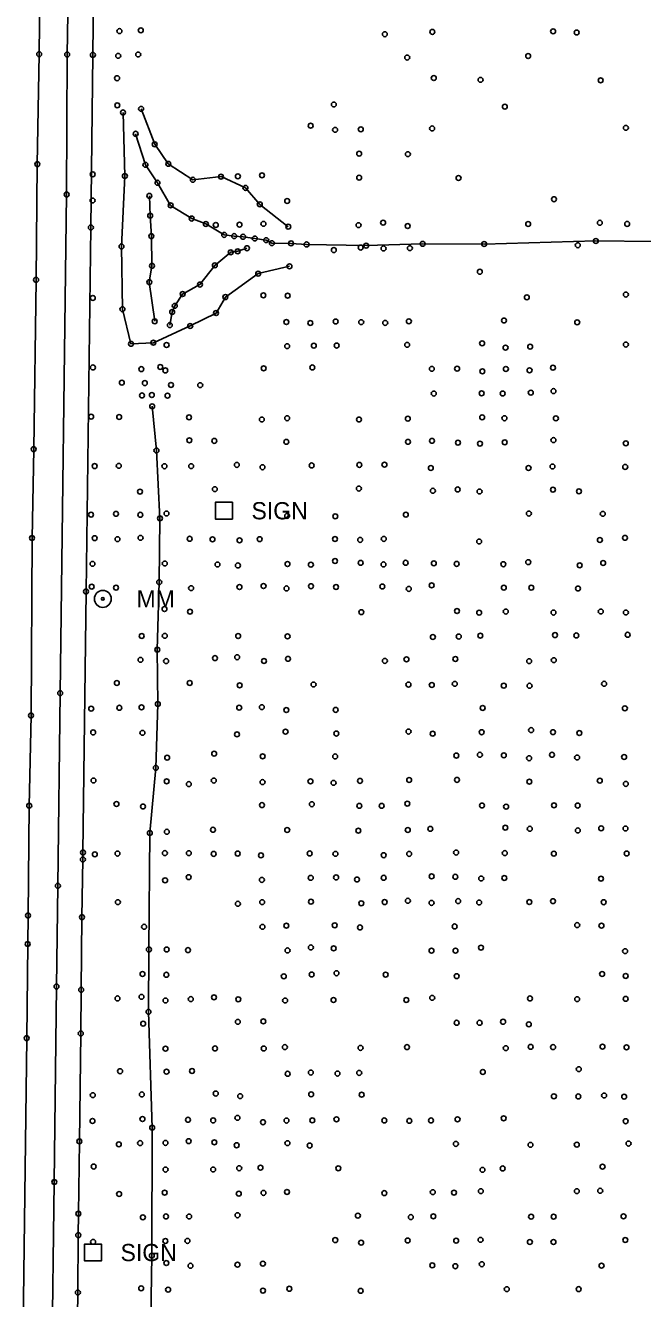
# Model space of a CAD drawing. Extents: x 20503438 to 20508873, y 7964251 to 7984667.
# Drawn here: x 20506709 to 20506960, y 7969992 to 7970510 of the extents above; entities that cross this region are included whole.
import ezdxf

# ---------------------------------------------------------------- set-up
doc = ezdxf.new("R2010")
doc.units = 0
for name, color, linetype in [('SurBreakLine', 7, 'Continuous'), ('SurDrainageArrowDown', 7, 'Continuous'), ('SurDrainageArrowUp', 7, 'Continuous'), ('SurEdgeRoadPaved', 7, 'Continuous'), ('SurEdgeShoulderPaved', 7, 'Continuous'), ('SurRoadPoints', 7, 'Continuous'), ('SurSurveyPoints', 7, 'Continuous')]:
    doc.layers.add(name, color=color, linetype=linetype)

msp = doc.modelspace()

# ---------------------------------------------------------------- linework, layer by layer
at = {"layer": 'SurBreakLine'}
for points in [[(20506714.98, 7970498.15), (20506715.31, 7970523.15), (20506715.64, 7970548.14), (20506716.17, 7970573.14), (20506716.2, 7970609.97)], [(20506714.98, 7970498.15), (20506714.24, 7970453.47), (20506713.73, 7970406.42), (20506712.77, 7970337.53), (20506712.08, 7970301.42), (20506711.69, 7970229.25), (20506710.95, 7970192.57), (20506710.46, 7970147.96), (20506710.33, 7970136.35), (20506709.91, 7970098.07), (20506708.39, 7969970.62), (20506707.35, 7969904.46), (20506707.14, 7969881.95), (20506706.82, 7969853.23), (20506705.96, 7969797.26), (20506705.7, 7969764.53), (20506704.65, 7969688.54), (20506703.57, 7969620.47), (20506703, 7969569.39), (20506702.67, 7969544.36), (20506702.16, 7969499.5), (20506701.8, 7969471.4)], [(20506816.23, 7970428.01), (20506804.65, 7970437.1), (20506798.83, 7970443.78), (20506788.9, 7970448.37), (20506777.45, 7970447.1), (20506767.46, 7970453.59), (20506761.95, 7970461.51), (20506756.42, 7970475.93)], [(20506749.07, 7970474.48), (20506749.83, 7970448.62), (20506748.44, 7970419.98), (20506748.84, 7970394.46), (20506752.29, 7970380.37), (20506761.4, 7970380.85), (20506776.38, 7970387.64), (20506786.88, 7970392.9), (20506790.67, 7970399.4), (20506803.98, 7970408.92), (20506816.71, 7970411.92)], [(20506761.95, 7970389.55), (20506759.75, 7970405.43), (20506760.84, 7970412.08), (20506760.59, 7970424.19), (20506760.1, 7970432.49), (20506759.78, 7970440.53)]]:
    msp.add_lwpolyline(points, dxfattribs=at)
at = {"layer": 'SurDrainageArrowDown'}
msp.add_lwpolyline([(20506754.2, 7970465.8), (20506758.18, 7970453.16), (20506763.09, 7970445.87), (20506768.42, 7970436.68), (20506776.97, 7970431.32), (20506782.75, 7970429.12), (20506790.19, 7970424.68), (20506794.25, 7970424.2), (20506797.86, 7970423.92), (20506802.62, 7970423.22), (20506807.28, 7970422.55), (20506809.57, 7970421.32), (20506817.36, 7970421.23), (20506823.68, 7970420.81), (20506847.89, 7970420.31), (20506870.84, 7970421.05), (20506895.86, 7970420.97), (20506941.26, 7970422.2), (20506964.34, 7970421.95)], dxfattribs=at)
at = {"layer": 'SurDrainageArrowUp'}
for points in [[(20506799.45, 7970419.25), (20506795.67, 7970418), (20506792.82, 7970417.6), (20506786.37, 7970412.28), (20506780.33, 7970404.49), (20506773.3, 7970400.63), (20506770.11, 7970395.84), (20506769.04, 7970393.31), (20506768.09, 7970388)], [(20506761.71, 7969814.33), (20506762.15, 7969819.58), (20506762.7, 7969831.4), (20506762.26, 7969847.25), (20506762.2, 7969864.6), (20506761.02, 7969883.14), (20506761.89, 7969932.29), (20506759.98, 7969958.51), (20506760.78, 7970009.63), (20506760.9, 7970061.64), (20506759.44, 7970108.75), (20506759.6, 7970134.07), (20506759.96, 7970181.5), (20506762.42, 7970207.94), (20506763.22, 7970233.93), (20506762.99, 7970256.04), (20506763.79, 7970283.46), (20506764.08, 7970309.42), (20506762.66, 7970337.02), (20506760.9, 7970354.97)]]:
    msp.add_lwpolyline(points, dxfattribs=at)
at = {"layer": 'SurEdgeRoadPaved'}
for points in [[(20506726.38, 7970498), (20506726.71, 7970523), (20506727.04, 7970547.99), (20506727.17, 7970572.99), (20506728.28, 7970614.49)], [(20506714.74, 7969560.48), (20506714.85, 7969570.39), (20506715.33, 7969605.88), (20506715.81, 7969638.76), (20506716.28, 7969675.96), (20506717.2, 7969756.94), (20506719.24, 7969896.39), (20506719.85, 7969929.2), (20506720.11, 7969965.27), (20506721.13, 7970039.55), (20506722.02, 7970119.02), (20506722.6, 7970160.01), (20506723.54, 7970238.37), (20506726.14, 7970441.14), (20506726.38, 7970498)]]:
    msp.add_lwpolyline(points, dxfattribs=at)
at = {"layer": 'SurEdgeShoulderPaved'}
for points in [[(20506736.83, 7970497.86), (20506737.1, 7970522.86), (20506737.39, 7970547.85), (20506737.72, 7970572.85), (20506738.37, 7970630.83)], [(20506724.86, 7969560.35), (20506725.37, 7969605.39), (20506725.83, 7969637.07), (20506726.56, 7969678.57), (20506726.78, 7969709.27), (20506727.39, 7969748.8), (20506727.68, 7969777.44), (20506728.18, 7969817.55), (20506728.65, 7969849.96), (20506728.99, 7969872.97), (20506729.53, 7969910.56), (20506729.92, 7969937.04), (20506730.73, 7969994.63), (20506730.88, 7970017.95), (20506730.93, 7970026.7), (20506731.34, 7970056.08), (20506731.9, 7970099.97), (20506732.05, 7970117.72), (20506732.39, 7970147.22), (20506732.77, 7970170.72), (20506732.8, 7970173.52), (20506734.03, 7970279.66), (20506736.01, 7970427.72), (20506736.83, 7970497.86)]]:
    msp.add_lwpolyline(points, dxfattribs=at)
at = {"layer": 'SurRoadPoints'}
for points in [[(20506790.07, 7970309.1), (20506790.07, 7970309.1), (20506793.5, 7970309.1), (20506793.5, 7970315.95), (20506786.64, 7970315.95), (20506786.64, 7970309.1), (20506790.07, 7970309.1)], [(20506736.86, 7970007.46), (20506736.86, 7970007.46), (20506740.29, 7970007.46), (20506740.29, 7970014.31), (20506733.43, 7970014.31), (20506733.43, 7970007.46), (20506736.86, 7970007.46)]]:
    msp.add_lwpolyline(points, dxfattribs=at)
for radius in [3.43, 0.571]:
    msp.add_circle((20506740.85, 7970276.66), radius, dxfattribs=at)
at = {"layer": 'SurSurveyPoints'}
for centre in [(20506747.62, 7970507.55), (20506756.28, 7970507.85), (20506855.49, 7970506.28), (20506874.8, 7970507.23), (20506923.87, 7970507.47), (20506933.45, 7970506.97), (20506714.98, 7970498.15), (20506726.38, 7970498), (20506736.83, 7970497.86), (20506747.12, 7970497.48), (20506755.25, 7970498.05), (20506864.59, 7970496.79), (20506913.73, 7970497.4), (20506746.65, 7970488.39), (20506875.36, 7970488.46), (20506894.38, 7970487.74), (20506943.18, 7970487.54), (20506746.74, 7970477.35), (20506749.07, 7970474.48), (20506756.42, 7970475.93), (20506834.76, 7970477.71), (20506904.25, 7970476.83), (20506825.33, 7970469.07), (20506754.2, 7970465.8), (20506835.27, 7970467.39), (20506845.69, 7970467.62), (20506874.68, 7970467.98), (20506953.44, 7970468.22), (20506761.95, 7970461.51), (20506714.24, 7970453.47), (20506758.18, 7970453.16), (20506767.46, 7970453.59), (20506845.04, 7970457.69), (20506864.84, 7970457.5), (20506736.76, 7970449.3), (20506749.83, 7970448.62), (20506788.9, 7970448.37), (20506795.75, 7970448.49), (20506805.57, 7970448.91), (20506845.03, 7970447.97), (20506763.09, 7970445.87), (20506777.45, 7970447.1), (20506798.83, 7970443.78), (20506885.44, 7970447.8), (20506726.14, 7970441.14), (20506736.7, 7970438.66), (20506759.78, 7970440.53), (20506815.79, 7970438.48), (20506924.22, 7970439.19), (20506760.1, 7970432.49), (20506768.42, 7970436.68), (20506804.65, 7970437.1), (20506736.01, 7970427.72), (20506776.97, 7970431.32), (20506782.75, 7970429.12), (20506786.77, 7970428.73), (20506796.4, 7970428.82), (20506806.13, 7970429.19), (20506816.23, 7970428.01), (20506844.79, 7970428.65), (20506854.78, 7970429.67), (20506864.77, 7970428.28), (20506913.73, 7970429.12), (20506942.87, 7970429.62), (20506953.98, 7970429.14), (20506760.59, 7970424.19), (20506790.19, 7970424.68), (20506794.25, 7970424.2), (20506797.86, 7970423.92), (20506802.62, 7970423.22), (20506807.28, 7970422.55), (20506941.26, 7970422.2), (20506748.44, 7970419.98), (20506792.82, 7970417.6), (20506795.67, 7970418), (20506799.45, 7970419.25), (20506809.57, 7970421.32), (20506817.36, 7970421.23), (20506823.68, 7970420.81), (20506834.75, 7970418.51), (20506845.67, 7970419.52), (20506847.89, 7970420.31), (20506854.96, 7970419.18), (20506865.67, 7970419.27), (20506870.84, 7970421.05), (20506895.86, 7970420.97), (20506933.89, 7970420.48), (20506760.84, 7970412.08), (20506786.37, 7970412.28), (20506816.71, 7970411.92), (20506803.98, 7970408.92), (20506894.07, 7970409.7), (20506713.73, 7970406.42), (20506759.75, 7970405.43), (20506780.33, 7970404.49), (20506736.77, 7970399.04), (20506773.3, 7970400.63), (20506790.67, 7970399.4), (20506806.12, 7970400.1), (20506815.97, 7970399.98), (20506913.2, 7970399.29), (20506953.46, 7970400.42), (20506748.84, 7970394.46), (20506769.04, 7970393.31), (20506770.11, 7970395.84), (20506786.88, 7970392.9), (20506761.95, 7970389.55), (20506768.09, 7970388), (20506776.38, 7970387.64), (20506815.45, 7970389.24), (20506825.19, 7970388.86), (20506835.51, 7970389.45), (20506845.89, 7970389.18), (20506855.63, 7970388.9), (20506865.26, 7970389.56), (20506903.91, 7970389.86), (20506933.68, 7970389.13), (20506761.4, 7970380.85), (20506895, 7970380.6), (20506752.29, 7970380.37), (20506766.78, 7970379.92), (20506815.79, 7970379.45), (20506826.61, 7970379.64), (20506835.89, 7970379.67), (20506864.56, 7970379.98), (20506904.54, 7970378.85), (20506914.55, 7970379.22), (20506953.44, 7970380.09), (20506736.84, 7970370.78), (20506764.21, 7970370.98), (20506806.23, 7970370.43), (20506826.01, 7970370.79), (20506874.57, 7970370.21), (20506884.84, 7970370.29), (20506923.8, 7970370.67), (20506756.5, 7970370.12), (20506766.28, 7970369.58), (20506895.12, 7970369.2), (20506904.69, 7970370.17), (20506914.3, 7970369.63), (20506748.58, 7970364.6), (20506757.92, 7970364.43), (20506768.56, 7970363.67), (20506780.46, 7970363.57), (20506875.37, 7970360.15), (20506894.81, 7970360.25), (20506903.39, 7970360.18), (20506914.79, 7970360.55), (20506924.02, 7970361.16), (20506756.78, 7970359.4), (20506760.77, 7970359.56), (20506760.9, 7970354.97), (20506767.14, 7970359.33), (20506736.11, 7970350.76), (20506747.49, 7970350.63), (20506775.91, 7970350.51), (20506805.5, 7970349.61), (20506815.79, 7970350.14), (20506844.97, 7970349.62), (20506864.82, 7970349.93), (20506895.02, 7970350.52), (20506904.08, 7970350.13), (20506925, 7970350.07), (20506776.03, 7970341.17), (20506786.16, 7970340.92), (20506815.45, 7970340.52), (20506864.91, 7970340.52), (20506874.63, 7970340.95), (20506885.19, 7970340.18), (20506894.13, 7970339.81), (20506904.2, 7970340.33), (20506924, 7970341.25), (20506953.39, 7970339.93), (20506712.77, 7970337.53), (20506762.66, 7970337.02), (20506737.54, 7970330.68), (20506747.33, 7970330.79), (20506765.89, 7970330.62), (20506776.77, 7970330.64), (20506795.31, 7970331.15), (20506805.77, 7970330.21), (20506825.72, 7970330.93), (20506845.13, 7970331.16), (20506855.32, 7970331.24), (20506874.18, 7970329.88), (20506913.9, 7970329.89), (20506923.61, 7970330.49), (20506953.18, 7970330.33), (20506755.98, 7970320.29), (20506786.37, 7970321.3), (20506844.94, 7970321.53), (20506875.02, 7970320.63), (20506885.08, 7970321.17), (20506893.98, 7970320.35), (20506923.8, 7970321.1), (20506934.37, 7970320.41), (20506736.08, 7970310.91), (20506746.22, 7970311.27), (20506756.09, 7970310.88), (20506764.08, 7970309.42), (20506766.74, 7970311.38), (20506815.77, 7970310.41), (20506835.34, 7970310.25), (20506864.02, 7970310.92), (20506914.03, 7970311.36), (20506944.04, 7970311.25), (20506712.08, 7970301.42), (20506737.53, 7970301.37), (20506746.82, 7970300.96), (20506756.2, 7970301.49), (20506776.15, 7970301.13), (20506785.43, 7970300.89), (20506796.44, 7970300.47), (20506804.59, 7970300.95), (20506835.22, 7970301.02), (20506845.44, 7970300.66), (20506855.04, 7970301.06), (20506893.81, 7970300), (20506942.89, 7970300.63), (20506953.07, 7970301.5), (20506736.68, 7970290.92), (20506766.04, 7970291.06), (20506787.46, 7970290.67), (20506795.77, 7970290.27), (20506815.93, 7970290.84), (20506825.43, 7970290.56), (20506835.24, 7970292.07), (20506845.68, 7970291.33), (20506854.93, 7970290.68), (20506863.92, 7970291.35), (20506875.4, 7970291.12), (20506884.66, 7970290.89), (20506903.66, 7970290.76), (20506913.77, 7970291.59), (20506934.66, 7970290.33), (20506944.2, 7970291.27), (20506763.79, 7970283.46), (20506734.03, 7970279.66), (20506736.33, 7970281.64), (20506746.24, 7970281.25), (20506776.74, 7970281.02), (20506796.38, 7970281.48), (20506806.2, 7970281.89), (20506815.5, 7970280.92), (20506825.48, 7970281.82), (20506835.65, 7970281.5), (20506854.44, 7970281.71), (20506865.21, 7970280.74), (20506874.5, 7970282.16), (20506903.83, 7970281.22), (20506914.99, 7970281.22), (20506933.97, 7970280.88), (20506765.94, 7970272.54), (20506776.3, 7970271.46), (20506845.94, 7970271.27), (20506884.82, 7970271.73), (20506893.81, 7970271.05), (20506904.63, 7970271.52), (20506924.02, 7970271.1), (20506943.24, 7970271.55), (20506953.44, 7970271.14), (20506756.67, 7970261.59), (20506766.03, 7970261.64), (20506795.87, 7970261.56), (20506894.3, 7970261.7), (20506924.66, 7970261.96), (20506933.3, 7970261.81), (20506954.15, 7970262.09), (20506815.95, 7970261.42), (20506875.01, 7970261.16), (20506885.51, 7970261.34), (20506756.16, 7970251.89), (20506762.99, 7970256.04), (20506766.57, 7970251.37), (20506786.45, 7970252.59), (20506795.47, 7970252.95), (20506806.36, 7970251.43), (20506816.12, 7970252.3), (20506855.51, 7970251.45), (20506864.25, 7970252.09), (20506884.15, 7970252.24), (20506914.12, 7970251.35), (20506924.13, 7970251.75), (20506746.56, 7970242.48), (20506776.18, 7970242.49), (20506796.47, 7970241.53), (20506826.52, 7970241.85), (20506865.06, 7970241.82), (20506874.55, 7970241.65), (20506883.89, 7970242.14), (20506903.8, 7970241.4), (20506914.3, 7970241.35), (20506944.59, 7970242.15), (20506723.54, 7970238.37), (20506736.16, 7970232.02), (20506747.58, 7970232.39), (20506756.58, 7970232.58), (20506763.22, 7970233.93), (20506796.29, 7970232.45), (20506805.49, 7970232.65), (20506815.44, 7970231.47), (20506835.51, 7970231.53), (20506895.25, 7970232.33), (20506953.05, 7970232.19), (20506711.69, 7970229.25), (20506736.95, 7970222.38), (20506756.97, 7970222.19), (20506795.41, 7970221.57), (20506815.13, 7970222.67), (20506835.78, 7970221.91), (20506865.12, 7970222.71), (20506874.93, 7970221.84), (20506894.83, 7970222.46), (20506914.93, 7970223.32), (20506923.84, 7970222.48), (20506934.51, 7970222.12), (20506767.02, 7970212.1), (20506786.1, 7970213.72), (20506805.82, 7970212.66), (20506835.28, 7970212.62), (20506884.54, 7970212.95), (20506894.12, 7970213.29), (20506903.84, 7970213.03), (20506914.11, 7970211.87), (20506923.41, 7970213.28), (20506933.62, 7970212.16), (20506952.72, 7970212.37), (20506762.42, 7970207.94), (20506737.06, 7970202.83), (20506766.8, 7970202.5), (20506775.81, 7970201.36), (20506785.96, 7970202.8), (20506805.79, 7970202.17), (20506825.23, 7970202.47), (20506834.65, 7970201.88), (20506845.37, 7970202.67), (20506865.38, 7970203.02), (20506884.8, 7970203.07), (20506914.21, 7970202.36), (20506942.83, 7970202.74), (20506953.41, 7970201.43), (20506710.95, 7970192.57), (20506746.4, 7970193.26), (20506757.17, 7970192.26), (20506805.53, 7970192.83), (20506825.81, 7970193.17), (20506845.11, 7970192.51), (20506854.21, 7970192.52), (20506864.61, 7970193.43), (20506894.98, 7970192.67), (20506904.77, 7970192.21), (20506924.23, 7970192.72), (20506933.86, 7970192.64), (20506759.96, 7970181.5), (20506766.88, 7970181.97), (20506785.62, 7970182.79), (20506815.8, 7970182.69), (20506844.72, 7970182.41), (20506864.79, 7970182.7), (20506873.99, 7970183.16), (20506904.44, 7970183.65), (20506914.39, 7970183.2), (20506933.92, 7970182.52), (20506943.41, 7970183.4), (20506953.29, 7970183.29), (20506732.8, 7970173.52), (20506884.43, 7970173.51), (20506732.77, 7970170.72), (20506737.6, 7970172.81), (20506746.81, 7970173.11), (20506766.08, 7970173.3), (20506775.82, 7970173.29), (20506785.93, 7970172.98), (20506795.67, 7970173.1), (20506805.13, 7970172.37), (20506824.95, 7970173.16), (20506835.4, 7970173.02), (20506855.02, 7970172.44), (20506865.36, 7970172.98), (20506904.22, 7970173.31), (20506924.17, 7970173.09), (20506953.74, 7970173.15), (20506775.73, 7970163.53), (20506825.36, 7970163.25), (20506835.68, 7970163.42), (20506855.02, 7970163.28), (20506874.49, 7970163.83), (20506884.11, 7970163.68), (20506904.04, 7970163.19), (20506722.6, 7970160.01), (20506766.16, 7970162.25), (20506805.51, 7970162.41), (20506844.18, 7970162.56), (20506894.65, 7970162.98), (20506943.33, 7970162.91), (20506746.99, 7970153.36), (20506805.61, 7970153.34), (20506825.45, 7970153.53), (20506845.9, 7970152.9), (20506855.39, 7970153.39), (20506864.85, 7970153.93), (20506874.46, 7970153.06), (20506885.29, 7970153.79), (20506893.81, 7970153.22), (20506914.2, 7970153.4), (20506923.84, 7970153.75), (20506944.42, 7970153.32), (20506710.46, 7970147.96), (20506795.75, 7970152.71), (20506732.39, 7970147.22), (20506757.64, 7970143.34), (20506805.72, 7970143.31), (20506815.46, 7970143.78), (20506835.11, 7970143.95), (20506845.36, 7970143.08), (20506883.84, 7970143.49), (20506933.67, 7970144.02), (20506943.51, 7970143.78), (20506710.33, 7970136.35), (20506759.6, 7970134.07), (20506766.82, 7970134.1), (20506775.48, 7970133.87), (20506815.94, 7970133.73), (20506825.43, 7970134.94), (20506834.68, 7970134.56), (20506874.45, 7970133.63), (20506884.19, 7970133.65), (20506894.57, 7970134.87), (20506953.13, 7970133.44), (20506756.99, 7970124.14), (20506766.69, 7970123.83), (20506814.39, 7970123.21), (20506825.74, 7970123.94), (20506835.82, 7970124.45), (20506855.79, 7970123.89), (20506884.69, 7970123.27), (20506943.78, 7970124.14), (20506953.37, 7970123.35), (20506722.02, 7970119.02), (20506732.05, 7970117.72), (20506746.83, 7970114.21), (20506756.58, 7970114.87), (20506766.33, 7970113.36), (20506776.6, 7970113.93), (20506786.03, 7970114.67), (20506795.91, 7970113.86), (20506814.95, 7970113.35), (20506834.61, 7970113.57), (20506864.19, 7970113.57), (20506874.74, 7970114.45), (20506914.45, 7970114.2), (20506933.64, 7970113.91), (20506953.34, 7970114.05), (20506759.44, 7970108.75), (20506757.25, 7970103.96), (20506795.72, 7970104.7), (20506806.1, 7970104.87), (20506884.65, 7970104.32), (20506893.99, 7970104.32), (20506903.53, 7970104.73), (20506914.01, 7970103.7), (20506709.91, 7970098.07), (20506731.9, 7970099.97), (20506766.31, 7970093.77), (20506786.47, 7970093.88), (20506806.26, 7970093.85), (20506814.86, 7970094.42), (20506845.61, 7970094.1), (20506864.47, 7970094.42), (20506904.63, 7970093.99), (20506914.75, 7970094.52), (20506923.85, 7970094.41), (20506943.94, 7970094.59), (20506953.7, 7970094.31), (20506747.87, 7970084.6), (20506766.76, 7970084.4), (20506777.13, 7970084.71), (20506815.96, 7970083.57), (20506825.39, 7970084.05), (20506836.25, 7970083.65), (20506845.08, 7970083.93), (20506895.31, 7970084.31), (20506934.3, 7970085.43), (20506756.71, 7970075.18), (20506786.75, 7970075.53), (20506825.55, 7970075.19), (20506736.78, 7970074.88), (20506796.67, 7970074.46), (20506846.05, 7970075.05), (20506924.2, 7970074.42), (20506934.1, 7970074.35), (20506944.6, 7970074.74), (20506952.73, 7970074.24), (20506756.95, 7970065.16), (20506775.48, 7970064.87), (20506795.57, 7970065.66), (20506835.81, 7970065.07), (20506885.03, 7970065.07), (20506903.77, 7970065.47), (20506736.67, 7970064.39), (20506760.9, 7970061.64), (20506785.7, 7970064.61), (20506805.97, 7970063.87), (20506815.52, 7970064.54), (20506826, 7970064.62), (20506855.25, 7970064.6), (20506865.45, 7970064.44), (20506874.26, 7970064.6), (20506953.35, 7970064.28), (20506731.34, 7970056.08), (20506747.38, 7970054.88), (20506756.02, 7970055.38), (20506766.33, 7970055.47), (20506775.74, 7970056.18), (20506786.19, 7970055.7), (20506795.24, 7970054.5), (20506815.88, 7970055.35), (20506884.36, 7970055.05), (20506914.69, 7970054.66), (20506933.48, 7970054.77), (20506954.54, 7970055.18), (20506824.94, 7970054.38), (20506737.16, 7970045.84), (20506766.36, 7970044.61), (20506785.71, 7970044.65), (20506796.29, 7970045.16), (20506804.94, 7970045.39), (20506836.56, 7970045.14), (20506895.16, 7970044.51), (20506903.37, 7970045.07), (20506943.96, 7970045.8), (20506721.13, 7970039.55), (20506747.48, 7970034.68), (20506765.98, 7970035.25), (20506796.11, 7970034.83), (20506806.17, 7970035.12), (20506815.7, 7970035.52), (20506855.27, 7970035.04), (20506874.96, 7970035.42), (20506883.6, 7970035.25), (20506894.48, 7970035.83), (20506933.52, 7970035.85), (20506943.02, 7970035.99), (20506730.93, 7970026.7), (20506757.15, 7970025.19), (20506766.52, 7970025.56), (20506775.93, 7970025.52), (20506795.62, 7970026.04), (20506844.54, 7970025.9), (20506866.05, 7970025.29), (20506875.19, 7970025.59), (20506914.93, 7970025.44), (20506924.07, 7970025.46), (20506952.51, 7970025.6), (20506730.88, 7970017.95), (20506736.9, 7970015.24), (20506766.29, 7970015.58), (20506775.24, 7970015.61), (20506835.33, 7970015.95), (20506845.82, 7970014.91), (20506864.76, 7970015.78), (20506884.47, 7970015.69), (20506894.38, 7970016.05), (20506914.44, 7970015.16), (20506923.99, 7970015.16), (20506953.2, 7970015.97), (20506760.78, 7970009.63), (20506766.67, 7970006.6), (20506776.51, 7970005.5), (20506795.58, 7970005.93), (20506805.93, 7970006.38), (20506874.76, 7970005.65), (20506884.14, 7970005.3), (20506894.87, 7970006.12), (20506943.57, 7970005.53), (20506730.73, 7969994.63), (20506756.45, 7969996.35), (20506767.38, 7969995.8), (20506805.94, 7969995.4), (20506816.65, 7969996.16), (20506845.66, 7969995.32), (20506905.03, 7969995.99), (20506934.26, 7969996.02)]:
    msp.add_circle(centre, 1, dxfattribs=at)

# ---------------------------------------------------------------- texts
at = {"layer": 'SurRoadPoints'}
for s, p in [('SIGN', (20506801.28, 7970309.02)), ('MM', (20506754.56, 7970273.17)), ('SIGN', (20506748.07, 7970007.38))]:
    msp.add_text(s, height=6.995, rotation=360, dxfattribs=at).set_placement(p)

doc.saveas('drawing.dxf')
